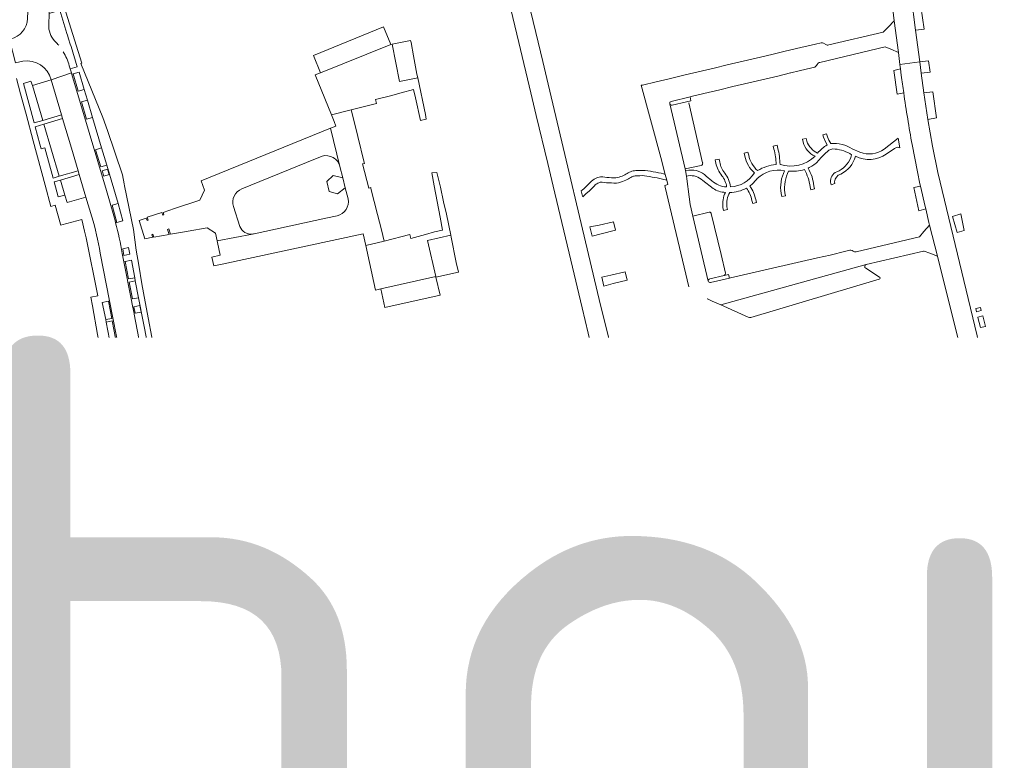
# Model space of a CAD drawing. Header units: metres. Extents: x 166325 to 190320, y 381923 to 404576.
# Tile 468 of 656: x 169383 to 169647, y 392101 to 392300. Entities that reach past the tile are written whole.
import ezdxf

# ---------------------------------------------------------------- set-up
doc = ezdxf.new("R2010")
doc.units = ezdxf.units.M
for name, color, linetype, lineweight in [('B-WE-VH-VERHARDING_BETONSTRAATSTEEN-GV', 8, 'Continuous', 18), ('B-WE-VH-VERHARDING_HALFVERHARDING-GV', 8, 'Continuous', 18), ('B-WE-VH-VERHARDING_STRAATBAKSTEEN-GV', 8, 'Continuous', 18), ('X-XX-AL-TEKENBLAD-T50', 4, 'Continuous', 50)]:
    doc.layers.add(name, color=color, linetype=linetype, lineweight=lineweight)
doc.styles.add('NLCS-ISO-M500-T50', font='NLCS-ISO.ttf', dxfattribs={"height": 2.5})

msp = doc.modelspace()

# ---------------------------------------------------------------- linework, layer by layer
at = {"layer": 'B-WE-VH-VERHARDING_BETONSTRAATSTEEN-GV'}
for points in [[(169380.276, 392294.964, 0.3367173), (169384.823, 392300.467)], [(169620.208, 392280.523, -0.0031639), (169619.569, 392285.22)], [(169557.967, 392277.214, -0.4183618), (169557.345, 392277.586)], [(169565.831, 392260.957, 0.3450728), (169566.202, 392261.609)], [(169568.473, 392248.13, 0.3750304), (169567.907, 392248.438)], [(169408.502, 392245.593, 0.0064902), (169407.818, 392248.082)], [(169610.013, 392233.39, -0.6798688), (169610.106, 392234.33)], [(169571.986, 392231.432, 0.2408711), (169572.345, 392232.027)], [(169578.467, 392220.187, 0.1259629), (169579.182, 392220.121)], [(169402.022, 392140.764, -0.04407), (169390.81, 392146.25)], [(169392.798, 392141.13, 0.0142871), (169396.646, 392139.167)], [(169403.171, 392140.334, -0.0054375), (169402.022, 392140.764)], [(169405.241, 392139.615, -0.0073646), (169403.171, 392140.334)], [(169615.665, 392135.263, 0.1109817), (169615.262, 392140.029)], [(169415.143, 392137.121, -0.0359603), (169405.241, 392139.615)], [(169413.758, 392133.508, -0.0184175), (169408.543, 392134.746)], [(169616.984, 392122.12, -0.077511), (169616.997, 392124.737)], [(169612.336, 392123.933, 0.1173682), (169612.698, 392120.32)], [(169617.358, 392120.608, -0.0464019), (169616.984, 392122.12)]]:
    msp.add_lwpolyline(points, format="xyb", dxfattribs=at)
at = {"layer": 'B-WE-VH-VERHARDING_BETONSTRAATSTEEN-GV', "flags": 128}
for points in [[(169482.757, 392293.588), (169482.461, 392293.519), (169463.536, 392285.925), (169462.136, 392285.372), (169464.729, 392278.97), (169466.533, 392274.565), (169471.738, 392275.945), (169478.593, 392277.678), (169478.328, 392278.726), (169482.303, 392279.731), (169485.193, 392280.488), (169488.562, 392281.361), (169489.087, 392279.143), (169490.419, 392273.052), (169491.95, 392273.456), (169491.726, 392274.682), (169489.656, 392284.557), (169484.746, 392283.597)], [(169398.703, 392286.07), (169397.081, 392285.579), (169398.479, 392280.958), (169400.072, 392281.428)], [(169391.186, 392284.004), (169386.137, 392282.486), (169388.906, 392273.096), (169393.951, 392274.612)], [(169400.952, 392278.553), (169399.316, 392278.06), (169400.705, 392273.454), (169402.306, 392273.922)], [(169394.257, 392273.566), (169389.196, 392272.076), (169393.35, 392258.09), (169398.439, 392259.577), (169396.653, 392265.614)], [(169404.733, 392265.708), (169403.126, 392265.223), (169404.516, 392260.582), (169406.178, 392261.066)], [(169406.351, 392260.011), (169406.785, 392258.587), (169405.32, 392258.148), (169404.886, 392259.572)], [(169398.725, 392258.543), (169393.657, 392257.059), (169394.853, 392253.007), (169395.439, 392251.023), (169400.513, 392252.503)], [(169624.718, 392255.448), (169622.958, 392255.025), (169624.307, 392248.779), (169626.109, 392249.294), (169625.94, 392250)], [(169409.198, 392250.725), (169407.561, 392250.285), (169408.858, 392245.69), (169410.467, 392246.101)], [(169542.759, 392243.552), (169542.214, 392245.861), (169538.38, 392244.953), (169535.902, 392244.452), (169536.493, 392241.974), (169538.925, 392242.643)], [(169414.664, 392225.398), (169413.021, 392225.098), (169412.136, 392229.646), (169413.792, 392229.946), (169413.644, 392230.759), (169411.941, 392230.489), (169411.062, 392235.202), (169410.712, 392235.129), (169412.646, 392225.126), (169413.027, 392223.223), (169413.436, 392221.184), (169413.462, 392221.05), (169416.805, 392203.733), (169417.216, 392201.601), (169418.559, 392194.644), (169420.796, 392182.368), (169423.217, 392168.034), (169423.793, 392168.121), (169423.02, 392172.656), (169424.7, 392172.946), (169421.473, 392190.194), (169419.839, 392189.888), (169418.971, 392194.421), (169420.606, 392194.738), (169420.3, 392196.36), (169418.66, 392196.031), (169417.785, 392200.561), (169419.438, 392200.87)], [(169412.73, 392235.521), (169411.062, 392235.202), (169411.941, 392230.489), (169413.644, 392230.759)], [(169413.792, 392229.946), (169412.136, 392229.646), (169413.021, 392225.098), (169414.664, 392225.398)], [(169494.55, 392230.984), (169494.51, 392231.153), (169479.762, 392227.8), (169480.839, 392222.844), (169495.7, 392226.095)], [(169545.948, 392230.127), (169545.401, 392232.423), (169541.567, 392231.514), (169539.108, 392231.008), (169539.692, 392228.555), (169542.114, 392229.22)], [(169406.556, 392224.497), (169404.913, 392224.189), (169405.837, 392219.541), (169407.456, 392219.842)], [(169413.765, 392221.245), (169413.422, 392223.024), (169414.985, 392223.309), (169415.328, 392221.53)], [(169407.588, 392219.192), (169405.93, 392218.876), (169406.84, 392214.24), (169408.49, 392214.543)], [(169408.948, 392212.15), (169407.314, 392211.848), (169408.207, 392207.183), (169409.853, 392207.488)], [(169644.157, 392209.177), (169642.917, 392208.828), (169643.917, 392204.726), (169645.187, 392205.104)], [(169409.975, 392206.855), (169408.322, 392206.535), (169409.232, 392201.88), (169410.868, 392202.201)], [(169418.818, 392203.705), (169419.168, 392201.909), (169417.598, 392201.604), (169417.248, 392203.4)], [(169419.438, 392200.87), (169417.785, 392200.561), (169418.66, 392196.031), (169420.3, 392196.36)], [(169645.995, 392202.121), (169644.634, 392201.788), (169645.814, 392196.95), (169647.053, 392197.236)], [(169411.333, 392199.794), (169409.68, 392199.487), (169410.584, 392194.836), (169412.223, 392195.158)], [(169412.356, 392194.522), (169410.711, 392194.196), (169411.601, 392189.543), (169413.257, 392189.86)], [(169420.606, 392194.738), (169418.971, 392194.421), (169419.839, 392189.888), (169421.473, 392190.194)], [(169421.598, 392189.145), (169421.955, 392187.347), (169420.396, 392187.057), (169420.039, 392188.855)], [(169652.797, 392174.631), (169651.816, 392178.28), (169647.212, 392180.155), (169645.793, 392185.813), (169643.392, 392185.256), (169644.796, 392179.556), (169642.328, 392175.272), (169599.566, 392161.399), (169600.767, 392157.694), (169606.967, 392159.703), (169610.806, 392157.331), (169612.112, 392153.71), (169614.285, 392154.373), (169613.162, 392158.466), (169614.958, 392162.346)], [(169415.167, 392179.722), (169413.525, 392179.391), (169414.366, 392174.729), (169416.002, 392175.038)], [(169424.113, 392175.738), (169424.412, 392173.978), (169422.835, 392173.711), (169422.536, 392175.471)], [(169416.171, 392174.143), (169414.531, 392173.834), (169415.347, 392169.155), (169416.99, 392169.449)], [(169424.7, 392172.946), (169423.02, 392172.656), (169423.793, 392168.121), (169425.459, 392168.399)], [(169417.145, 392168.577), (169415.483, 392168.268), (169416.281, 392163.563), (169417.94, 392163.848)], [(169593.271, 392155.266), (169600.767, 392157.694), (169599.566, 392161.399), (169592.071, 392158.967)], [(169593.271, 392155.266), (169592.071, 392158.967), (169565.865, 392150.465), (169567.086, 392146.782)], [(169425.072, 392157.049), (169419.575, 392156.15), (169420.053, 392153.218), (169425.557, 392154.178)], [(169619.646, 392156.009), (169615.475, 392154.736), (169617.071, 392149.556), (169621.292, 392150.856)], [(169419.219, 392154.343), (169417.78, 392154.096), (169418.721, 392148.605), (169418.759, 392148.384), (169419.135, 392146.189), (169419.7, 392142.89), (169421.141, 392143.125), (169420.198, 392148.631)], [(169563, 392144.28), (169566.23, 392145.327), (169567.439, 392145.719), (169567.086, 392146.782), (169565.865, 392150.465), (169565.521, 392151.502), (169564.307, 392151.108), (169560.776, 392149.96), (169557.371, 392151.88), (169556.793, 392153.92), (169556.448, 392155.141), (169551.439, 392153.716), (169551.767, 392152.509), (169552.382, 392150.264), (169550.616, 392146.817), (169548.855, 392146.208), (169547.654, 392145.792), (169547.847, 392145.218), (169547.997, 392144.771), (169549.275, 392140.964), (169549.618, 392139.943), (169550.823, 392140.333), (169560.799, 392143.567), (169561.431, 392143.772), (169562.87, 392144.238)], [(169608.454, 392154.32), (169603.7, 392152.8), (169609.86, 392133.42), (169614.611, 392134.928)], [(169386.454, 392149.967), (169385.484, 392150.562), (169384.872, 392149.49), (169386.084, 392148.829), (169386.044, 392149.281)], [(169428.119, 392151.815), (169426.65, 392151.614), (169427.293, 392146.922), (169428.762, 392147.124)], [(169619.078, 392143.04), (169623.367, 392144.361), (169621.641, 392149.765), (169617.408, 392148.461)], [(169453.691, 392140.548), (169448.944, 392141.69), (169446.381, 392142.307), (169441.619, 392143.453), (169440.211, 392143.792), (169433.258, 392145.465), (169433.186, 392145.482), (169433.098, 392145.101), (169431.931, 392140.052), (169452.438, 392135.326)], [(169530.925, 392135.017), (169549.275, 392140.964), (169547.997, 392144.771), (169542.24, 392142.778), (169529.608, 392138.705), (169516.839, 392134.589), (169510.867, 392132.664), (169510.688, 392132.606), (169508.968, 392132.454), (169501.833, 392131.822), (169502.228, 392128.385), (169509.194, 392128.981), (169509.704, 392128.992), (169510.211, 392128.951), (169510.712, 392128.86), (169511.201, 392128.718), (169511.674, 392128.528), (169512.124, 392128.291), (169512.146, 392128.278), (169512.553, 392127.998), (169512.932, 392127.681), (169513.279, 392127.33), (169513.593, 392126.948), (169513.87, 392126.539), (169514.108, 392126.106), (169514.305, 392125.653), (169514.458, 392125.184), (169518.067, 392126.068), (169517.995, 392126.51), (169517.963, 392126.955), (169517.97, 392127.402), (169518.017, 392127.847), (169518.103, 392128.285), (169518.227, 392128.714), (169518.389, 392129.131), (169518.588, 392129.532), (169518.597, 392129.548), (169518.86, 392129.96), (169519.159, 392130.346), (169519.493, 392130.703), (169519.859, 392131.027), (169520.253, 392131.317), (169520.672, 392131.568), (169521.113, 392131.78), (169521.571, 392131.95), (169521.599, 392131.959), (169521.63, 392131.971), (169522.248, 392132.201), (169522.39, 392132.25)], [(169625.528, 392137.595), (169623.779, 392143.069), (169619.477, 392141.744), (169620.588, 392138.138), (169620.804, 392137.09), (169620.843, 392136.398)], [(169562.158, 392139.119), (169564.541, 392139.844), (169564.008, 392141.419), (169563.96, 392141.56), (169561.594, 392140.787), (169561.642, 392140.646)], [(169566.064, 392135.341), (169563.671, 392134.647), (169564.18, 392133.143), (169566.523, 392133.984)], [(169501.833, 392131.822), (169501.71, 392132.893), (169498.793, 392132.634), (169499.372, 392127.051), (169500.782, 392127.18), (169502.351, 392127.314), (169502.228, 392128.385)], [(169614.172, 392130.961), (169614.867, 392132.414), (169611.292, 392132.865), (169610.619, 392126.771), (169612.715, 392126.559), (169613.298, 392128.808)], [(169420.351, 392126.792), (169418.562, 392127.174), (169416.221, 392116.484), (169418.02, 392116.098)], [(169443.812, 392105.236), (169442.426, 392108.428), (169441.826, 392109.812), (169441.603, 392110.325), (169425.31, 392103.047), (169427.744, 392097.903)]]:
    msp.add_lwpolyline(points, close=True, dxfattribs=at)
for points in [[(169396.753, 392285.467), (169396.637, 392285.858), (169391.186, 392284.004), (169393.951, 392274.612), (169394.257, 392273.566), (169396.653, 392265.614), (169398.439, 392259.577), (169398.725, 392258.543), (169400.513, 392252.503), (169402.103, 392247.206)], [(169402.306, 392273.922), (169400.705, 392273.454), (169399.316, 392278.06), (169400.952, 392278.553), (169400.072, 392281.428), (169398.479, 392280.958), (169397.081, 392285.579), (169396.753, 392285.467), (169406.007, 392254.282), (169407.818, 392248.082)], [(169407.818, 392248.082), (169406.007, 392254.282), (169396.753, 392285.467)], [(169619.569, 392285.22), (169619.348, 392286.932), (169617.54, 392286.504), (169618.434, 392280.109), (169620.208, 392280.523)], [(169557.345, 392277.586), (169561.5, 392260.077), (169565.831, 392260.957)], [(169561.822, 392278.117), (169557.967, 392277.214)], [(169566.202, 392261.609), (169566.189, 392261.665), (169563.658, 392272.703), (169562.482, 392277.83)], [(169408.502, 392245.593), (169408.858, 392245.69), (169407.561, 392250.285), (169409.198, 392250.725), (169406.178, 392261.066), (169404.516, 392260.582), (169403.126, 392265.223), (169404.733, 392265.708), (169402.306, 392273.922)], [(169567.907, 392248.438), (169563.53, 392247.395), (169567.71, 392229.907)], [(169572.345, 392232.027), (169571.141, 392237.04), (169568.494, 392248.055), (169568.473, 392248.13)], [(169404.369, 392237.442), (169406.893, 392224.566), (169409.656, 392210.469), (169411.998, 392198.216), (169414.376, 392185.959), (169416.543, 392174.136), (169418.294, 392163.902), (169418.647, 392161.836), (169419.343, 392157.571), (169419.575, 392156.15), (169425.072, 392157.049), (169424.821, 392158.535), (169423.217, 392168.034), (169420.796, 392182.368), (169418.559, 392194.644), (169417.216, 392201.601), (169416.805, 392203.733), (169413.462, 392221.05), (169413.436, 392221.184), (169413.027, 392223.223), (169412.646, 392225.126), (169410.712, 392235.129), (169410.281, 392237.36)], [(169610.106, 392234.33), (169571.041, 392223.523), (169578.467, 392220.187)], [(169579.182, 392220.121), (169613.636, 392230.429), (169613.805, 392230.506), (169613.839, 392230.543), (169613.893, 392230.654), (169613.894, 392230.739), (169613.895, 392230.796), (169613.83, 392230.925), (169613.727, 392231.002), (169610.013, 392233.39)], [(169568.1, 392230.515), (169571.986, 392231.432)], [(169610.911, 392153.343), (169610.39, 392154.939), (169609.852, 392156.586), (169607.892, 392155.942), (169608.454, 392154.32), (169614.611, 392134.928), (169615.665, 392135.263)], [(169390.81, 392146.25), (169386.084, 392148.829), (169384.872, 392149.49), (169378.004, 392153.237), (169374.739, 392154.93), (169374.594, 392155.005), (169374.152, 392155.243), (169372.675, 392152.144), (169392.798, 392141.13)], [(169616.997, 392124.737), (169617.256, 392125.86), (169617.666, 392126.937), (169618.981, 392129.791), (169619.886, 392131.877), (169620.548, 392134.052), (169620.83, 392135.421), (169620.865, 392136.021), (169620.843, 392136.398), (169620.804, 392137.09), (169620.588, 392138.138), (169619.477, 392141.744), (169619.078, 392143.04), (169617.408, 392148.461), (169617.071, 392149.556), (169615.475, 392154.736), (169614.285, 392154.373), (169612.112, 392153.71), (169610.911, 392153.343)], [(169610.911, 392153.343), (169615.262, 392140.029)], [(169404.652, 392141.681), (169403.197, 392141.743), (169403.171, 392140.334)], [(169405.241, 392139.615), (169404.683, 392140.7), (169404.652, 392141.681)], [(169396.646, 392139.167), (169402.416, 392136.54), (169408.572, 392134.862), (169408.543, 392134.746)], [(169408.543, 392134.746), (169407.794, 392131.778), (169415.949, 392129.722), (169416.758, 392132.931)], [(169413.758, 392133.508), (169415.037, 392133.262), (169415.143, 392137.121)], [(169615.665, 392135.263), (169615.363, 392133.811), (169614.867, 392132.414), (169614.172, 392130.961), (169613.298, 392128.808), (169612.715, 392126.559), (169612.336, 392123.933)], [(169416.758, 392132.931), (169415.037, 392133.262), (169413.758, 392133.508)], [(169525.729, 392099.523), (169524.888, 392102.01), (169524.123, 392104.522), (169518.067, 392126.068), (169514.458, 392125.184), (169519.674, 392105.303), (169520.826, 392101.433), (169522.816, 392095.833)], [(169612.698, 392120.32), (169620.32, 392098.29), (169620.975, 392096.408), (169630.125, 392070.134), (169634.407, 392071.574), (169634.37, 392071.68), (169628.707, 392087.967), (169628.271, 392089.222), (169624.918, 392098.864), (169617.358, 392120.608)]]:
    msp.add_lwpolyline(points, dxfattribs=at)
at = {"layer": 'B-WE-VH-VERHARDING_HALFVERHARDING-GV', "flags": 128}
msp.add_lwpolyline([(169469.504, 392257.706), (169466.97, 392258.278), (169465.252, 392256.679), (169465.874, 392254.026), (169468.116, 392253.375), (169470.206, 392254.95)], close=True, dxfattribs=at)
at = {"layer": 'B-WE-VH-VERHARDING_STRAATBAKSTEEN-GV', "flags": 128}
for points in [[(169507.446, 392333.197), (169510.43, 392320.71), (169512.209, 392313.265), (169515.192, 392300.779), (169516.809, 392294.011), (169520.036, 392280.505), (169521.481, 392274.457), (169524.568, 392261.537), (169526.02, 392255.458), (169529.341, 392241.561), (169530.786, 392235.515), (169533.842, 392222.725), (169535.479, 392215.872), (169538.848, 392201.771), (169539.593, 392198.654), (169539.77, 392197.942), (169543.198, 392184.155), (169547.064, 392169.724), (169551.439, 392153.716), (169556.448, 392155.141), (169551.179, 392173.752)], [(169551.179, 392173.752), (169551.161, 392173.817), (169547.074, 392189.209), (169540.24, 392217.451), (169538.793, 392223.449), (169524.316, 392284.37), (169523.235, 392288.917), (169518.801, 392307.576), (169517.376, 392313.571), (169512.519, 392334.012)], [(169414.052, 392238.183), (169413.308, 392243.79), (169410.912, 392255.551), (169410.811, 392256.046), (169410.314, 392258.488), (169406.299, 392270.373), (169405.1, 392273.891), (169399.18, 392288.42), (169399.409, 392288.501), (169396.02, 392299.335), (169392.669, 392310.046), (169392.656, 392310.088), (169392.72, 392310.11), (169396.09, 392311.28), (169395.387, 392315.252)], [(169391.036, 392310.259), (169390.932, 392307.92), (169390.662, 392301.821), (169393.468, 392302.736), (169395.426, 392296.412), (169395.56, 392295.979), (169395.865, 392295.005), (169396.305, 392293.596), (169396.515, 392292.924), (169398.205, 392287.519), (169396.306, 392286.972), (169396.637, 392285.858), (169396.753, 392285.467), (169397.081, 392285.579), (169398.703, 392286.07), (169400.072, 392281.428), (169400.952, 392278.553), (169402.306, 392273.922), (169404.733, 392265.708), (169406.178, 392261.066), (169409.198, 392250.725), (169410.467, 392246.101), (169408.858, 392245.69), (169408.502, 392245.593)], [(169390.525, 392298.809), (169390.662, 392301.821), (169390.932, 392307.92), (169385.152, 392307.92), (169384.823, 392300.467)], [(169617.085, 392304.427), (169617.674, 392299.874), (169618.778, 392291.339), (169619.196, 392288.107), (169624.509, 392288.819), (169623.394, 392297.362), (169622.198, 392306.563)], [(169597.668, 392288.705), (169615.198, 392292.876), (169616.753, 392292.208), (169618.778, 392291.339), (169617.674, 392299.874), (169615.993, 392298.167), (169614.669, 392296.821), (169600.054, 392293.391)], [(169380.276, 392294.964), (169379.997, 392294.888), (169381.619, 392288.615), (169383.552, 392289.052)], [(169598.076, 392293.967), (169596.477, 392293.612), (169592.615, 392292.697), (169588.332, 392291.683), (169584.823, 392290.851), (169580.54, 392289.836), (169577.045, 392289.008), (169572.762, 392287.993), (169569.29, 392287.17), (169565.007, 392286.155), (169561.516, 392285.328), (169561.106, 392285.231), (169557.233, 392284.314), (169553.699, 392283.476), (169550.033, 392282.608), (169549.721, 392282.534), (169554.928, 392263.104), (169556.137, 392258.594), (169556.563, 392257.006), (169556.859, 392255.901), (169556.029, 392255.643), (169556.047, 392255.579), (169556.155, 392255.195), (169562.515, 392228.408)], [(169599.292, 392293.496), (169598.667, 392293.88)], [(169383.552, 392289.052), (169381.619, 392288.615)], [(169596.73, 392287.753), (169597.071, 392288.235)], [(169629.339, 392259.11), (169627.921, 392266.216), (169626.672, 392273.353), (169626.111, 392276.937), (169625.592, 392280.528), (169624.9, 392285.824), (169624.509, 392288.819), (169619.196, 392288.107), (169619.348, 392286.932), (169619.569, 392285.22)], [(169391.186, 392284.004), (169396.637, 392285.858), (169396.306, 392286.972), (169396.045, 392287.786)], [(169557.746, 392278.19), (169562.814, 392279.445), (169563.125, 392279.519), (169566.544, 392280.329), (169570.806, 392281.338), (169574.307, 392282.168), (169578.568, 392283.178), (169582.093, 392284.013), (169586.355, 392285.023), (169589.809, 392285.841), (169589.931, 392285.87), (169592.086, 392286.38), (169594.042, 392286.844), (169596.31, 392287.406)], [(169381.827, 392284.363), (169382.955, 392280.21), (169384.437, 392274.753), (169386.354, 392267.565), (169389.539, 392255.73), (169391.082, 392249.952), (169392.282, 392250.279), (169393.655, 392245.239), (169393.696, 392245.088), (169393.735, 392244.947), (169394.065, 392245.037), (169399.462, 392246.441), (169400.144, 392243.31), (169400.568, 392241.547), (169403.711, 392225.953), (169401.862, 392225.562), (169402.257, 392223.228), (169403.647, 392215.563), (169403.996, 392213.634), (169405.735, 392204.043), (169405.607, 392204.018), (169406.009, 392201.923), (169406.732, 392197.95), (169406.824, 392197.405), (169408.474, 392188.347), (169409.857, 392179.939), (169411.57, 392180.26), (169415.152, 392163.865), (169415.473, 392161.359), (169415.698, 392157.258), (169415.687, 392156.927), (169419.343, 392157.571), (169418.647, 392161.836), (169418.294, 392163.902), (169417.94, 392163.848), (169416.281, 392163.563), (169415.483, 392168.268), (169415.347, 392169.155), (169414.531, 392173.834), (169414.366, 392174.729), (169413.525, 392179.391), (169411.601, 392189.543), (169410.711, 392194.196)], [(169402.103, 392247.206), (169400.513, 392252.503), (169395.439, 392251.023), (169394.853, 392253.007), (169393.052, 392252.555), (169391.964, 392256.556), (169393.657, 392257.059), (169398.725, 392258.543), (169398.439, 392259.577), (169393.35, 392258.09), (169391.681, 392257.597), (169389.462, 392265.753), (169388.497, 392265.49), (169388.153, 392266.752), (169386.898, 392271.399), (169389.196, 392272.076), (169394.257, 392273.566), (169393.951, 392274.612), (169388.906, 392273.096), (169386.608, 392272.428), (169383.74, 392283.028), (169385.754, 392283.639), (169386.137, 392282.486), (169391.186, 392284.004)], [(169561.577, 392259.65), (169561.5, 392260.077), (169557.345, 392277.586)], [(169557.967, 392277.214), (169561.822, 392278.117), (169563.061, 392278.401), (169562.814, 392279.445), (169557.746, 392278.19)], [(169475.006, 392242.654), (169475.704, 392239.492), (169480.661, 392240.663), (169479.89, 392243.712), (169478.849, 392247.832), (169477.085, 392254.81), (169477.022, 392255.06), (169476.48, 392254.921), (169474.816, 392261.418), (169475.358, 392261.557), (169475.301, 392261.783), (169473.545, 392268.763), (169472.358, 392273.481), (169471.738, 392275.945), (169466.533, 392274.565), (169467.237, 392272.846), (169467.693, 392271.581), (169466.192, 392270.97), (169468.734, 392260.729), (169469.504, 392257.706), (169470.206, 392254.95), (169470.96, 392251.989)], [(169468.734, 392260.729), (169466.192, 392270.97), (169431.513, 392256.841), (169432.371, 392254.304), (169431.098, 392251.647), (169424.277, 392249.406), (169421.243, 392248.377), (169421.454, 392247.72), (169421.147, 392247.617), (169420.896, 392248.366), (169416.977, 392247.052), (169417.237, 392246.277), (169416.945, 392246.192), (169416.718, 392246.796), (169414.834, 392246.215), (169416.314, 392241.295), (169418.467, 392241.688), (169418.234, 392242.385), (169418.525, 392242.486), (169418.791, 392241.721), (169422.894, 392242.441), (169422.454, 392243.815), (169422.763, 392243.922), (169423.22, 392242.497), (169426.431, 392243.056), (169428.03, 392243.334), (169433.105, 392244.215), (169435.303, 392242.784), (169435.738, 392240.773), (169445.244, 392242.533)], [(169594.18, 392267.486), (169593.998, 392268.254), (169592.986, 392268.014), (169593.167, 392267.25)], [(169600.647, 392266.879), (169600.137, 392267.815), (169599.694, 392268.691), (169599.47, 392269.475), (169598.471, 392269.253), (169598.645, 392268.551), (169599.124, 392267.498), (169599.69, 392266.529)], [(169619.195, 392265.703), (169618.716, 392268.353), (169614.934, 392265.401)], [(169578.563, 392263.749), (169578.373, 392264.552), (169577.368, 392264.314), (169577.563, 392263.491)], [(169586.363, 392265.591), (169586.171, 392266.4), (169585.162, 392266.16), (169585.346, 392265.384)], [(169608.46, 392264.586), (169606.387, 392265.42)], [(169615.531, 392263.987), (169617.752, 392265.535)], [(169622.481, 392266.596), (169623.901, 392259.295), (169624.581, 392256.059), (169624.718, 392255.448), (169625.94, 392250), (169626.109, 392249.294), (169626.978, 392245.669), (169627.164, 392244.927), (169629.255, 392236.595), (169637.273, 392204.642), (169638.711, 392198.91), (169642.205, 392184.988), (169643.392, 392185.256), (169645.793, 392185.813), (169646.941, 392186.124), (169629.339, 392259.11)], [(169442.415, 392254.686), (169459.777, 392261.775), (169463.983, 392263.492)], [(169570.785, 392261.914), (169570.597, 392262.709), (169569.562, 392262.464), (169569.756, 392261.646)], [(169606.219, 392263.865), (169605.982, 392263.114)], [(169562.522, 392259.735), (169561.577, 392259.65), (169561.853, 392258.118), (169562.346, 392258.228)], [(169567.71, 392229.907), (169563.53, 392247.395), (169562.854, 392250.472), (169562.54, 392252.513), (169561.976, 392257.438), (169561.853, 392258.118), (169561.577, 392259.65)], [(169566.234, 392256.964), (169568.996, 392254.814)], [(169568.704, 392256.868), (169567.167, 392258.119)], [(169600.581, 392256.502), (169600.697, 392255.816), (169601.696, 392256.099), (169601.599, 392256.577)], [(169587.246, 392253.441), (169587.44, 392252.624), (169588.421, 392252.856), (169588.232, 392253.654)], [(169595.063, 392255.283), (169595.254, 392254.475), (169596.239, 392254.708), (169596.058, 392255.472)], [(169579.445, 392251.57), (169579.634, 392250.774), (169580.636, 392251.012), (169580.45, 392251.796)], [(169441.901, 392244.621), (169440.182, 392249.94)], [(169571.655, 392249.699), (169571.838, 392248.927), (169572.867, 392249.171), (169572.692, 392249.911)], [(169467.995, 392247.441), (169464.965, 392246.785), (169445.754, 392242.627)], [(169567.45, 392225.136), (169567.525, 392225.102), (169568.74, 392224.556), (169571.041, 392223.523), (169610.106, 392234.33), (169625.547, 392237.933), (169625.701, 392237.969), (169627.232, 392237.377), (169629.255, 392236.595), (169627.164, 392244.927), (169625.648, 392243.218), (169624.411, 392241.824), (169607.422, 392237.797)], [(169445.244, 392242.533), (169435.738, 392240.773), (169435.845, 392240.276), (169436.577, 392236.846), (169434.377, 392236.376), (169434.905, 392233.967), (169437.104, 392234.443), (169475.006, 392242.654)], [(169410.281, 392237.36), (169410.712, 392235.129), (169411.062, 392235.202), (169412.73, 392235.521), (169413.644, 392230.759), (169413.792, 392229.946), (169414.664, 392225.398), (169419.438, 392200.87), (169420.3, 392196.36), (169420.606, 392194.738), (169421.473, 392190.194), (169424.7, 392172.946), (169425.459, 392168.399), (169423.793, 392168.121), (169423.217, 392168.034), (169424.821, 392158.535), (169429.773, 392159.405), (169426.505, 392176.567), (169426.35, 392176.54), (169425.21, 392183.05), (169424.24, 392182.96), (169416.445, 392224.374), (169415.579, 392229.21), (169414.72, 392234.227), (169414.052, 392238.183)], [(169605.736, 392238.183), (169604.642, 392237.91), (169600.409, 392236.907), (169597.014, 392236.165), (169592.781, 392235.162), (169589.252, 392234.388), (169589.216, 392234.38), (169584.983, 392233.377), (169584.952, 392233.37), (169581.436, 392232.6), (169577.204, 392231.597), (169577.136, 392231.581), (169573.705, 392230.796), (169573.393, 392230.723), (169568.314, 392229.51)], [(169606.663, 392237.923), (169606.352, 392238.121)], [(169410.711, 392194.196), (169410.584, 392194.836), (169409.68, 392199.487), (169409.232, 392201.88), (169408.322, 392206.535), (169408.207, 392207.183), (169407.314, 392211.848), (169406.84, 392214.24), (169405.93, 392218.876), (169405.837, 392219.541), (169404.913, 392224.189), (169406.556, 392224.497), (169406.893, 392224.566), (169404.369, 392237.442)], [(169573.158, 392231.714), (169571.986, 392231.432), (169568.1, 392230.515)], [(169568.314, 392229.51), (169573.393, 392230.723), (169573.158, 392231.714)], [(169434.138, 392153.644), (169433.59, 392153.55), (169431.889, 392153.275), (169430.969, 392153.126), (169429.773, 392159.405), (169424.821, 392158.535), (169425.072, 392157.049), (169425.557, 392154.178), (169427.781, 392141.009), (169431.931, 392140.052), (169433.098, 392145.101), (169433.186, 392145.482), (169433.258, 392145.465), (169433.479, 392146.475), (169440.457, 392144.862), (169440.211, 392143.792), (169441.619, 392143.453), (169441.841, 392144.509), (169446.65, 392143.464), (169446.511, 392142.857), (169446.381, 392142.307), (169448.944, 392141.69), (169449.289, 392142.862), (169455.421, 392141.365), (169455.171, 392140.175), (169453.691, 392140.548), (169452.438, 392135.326), (169464.217, 392132.611), (169473.741, 392130.416), (169498.793, 392132.634), (169501.71, 392132.893), (169508.873, 392133.527), (169508.704, 392135.252), (169509.992, 392135.394), (169510.537, 392133.69), (169516.508, 392135.614), (169521.074, 392137.086), (169520.505, 392138.878), (169519.981, 392140.527), (169515.685, 392139.313), (169514.896, 392141.703), (169504.099, 392138.597), (169500.726, 392137.542), (169500.789, 392137.122), (169492.73, 392135.919), (169492.514, 392137.363), (169488.306, 392136.939), (169476.211, 392137.404), (169469.292, 392139.035), (169462.42, 392141.114), (169462.549, 392141.749), (169456.132, 392143.294), (169448.393, 392145.084)], [(169448.393, 392145.084), (169440.599, 392146.886)], [(169452.438, 392135.326), (169431.931, 392140.052), (169427.781, 392141.009), (169427.891, 392134.627)], [(169549.618, 392139.943), (169549.275, 392140.964), (169530.925, 392135.017), (169522.39, 392132.25), (169522.248, 392132.201), (169521.63, 392131.971), (169521.599, 392131.959), (169521.571, 392131.95), (169521.113, 392131.78), (169520.672, 392131.568), (169520.253, 392131.317), (169519.859, 392131.027), (169519.493, 392130.703), (169519.159, 392130.346), (169518.86, 392129.96), (169518.597, 392129.548), (169518.588, 392129.532), (169518.389, 392129.131), (169518.227, 392128.714), (169518.103, 392128.285), (169518.017, 392127.847), (169517.97, 392127.402), (169517.963, 392126.955), (169517.995, 392126.51), (169518.067, 392126.068), (169519.112, 392126.334)], [(169521.947, 392130.939), (169522.614, 392131.187), (169522.734, 392131.229), (169549.618, 392139.943)], [(169427.891, 392134.627), (169422.213, 392108.768)], [(169428.508, 392135.029), (169462.944, 392127.087), (169464.217, 392132.611), (169452.438, 392135.326)], [(169462.944, 392127.087), (169428.508, 392135.029)], [(169620.865, 392136.021), (169620.83, 392135.421), (169620.548, 392134.052), (169619.886, 392131.877), (169618.981, 392129.791), (169617.666, 392126.937), (169617.256, 392125.86), (169616.997, 392124.737)], [(169620.843, 392136.398), (169620.865, 392136.021)], [(169390.687, 392066.851), (169415.364, 392103.914), (169418.02, 392116.098), (169416.221, 392116.484), (169418.562, 392127.174), (169420.351, 392126.792), (169421.491, 392132.022), (169416.758, 392132.931), (169415.949, 392129.722), (169413.132, 392118.549), (169411.451, 392112.105), (169411.973, 392111.791), (169408.495, 392106.009), (169405.298, 392100.695)], [(169498.793, 392132.634), (169473.741, 392130.416), (169464.217, 392132.611), (169462.944, 392127.087)], [(169463.041, 392126.118), (169465.356, 392120.935), (169473.791, 392124.703), (169488.061, 392126.013), (169489.67, 392126.161), (169494.049, 392126.562), (169499.372, 392127.051), (169498.793, 392132.634)], [(169621.971, 392127.408), (169624.181, 392130.917)], [(169513.422, 392124.889), (169514.458, 392125.184), (169514.305, 392125.653), (169514.108, 392126.106), (169513.87, 392126.539), (169513.593, 392126.948), (169513.279, 392127.33), (169512.932, 392127.681), (169512.553, 392127.998), (169512.146, 392128.278), (169512.124, 392128.291), (169511.674, 392128.528), (169511.201, 392128.718), (169510.712, 392128.86), (169510.211, 392128.951), (169509.704, 392128.992), (169509.194, 392128.981), (169502.228, 392128.385), (169502.351, 392127.314)], [(169502.351, 392127.314), (169509.272, 392127.906)], [(169457.976, 392117.639), (169461.074, 392119.023), (169465.356, 392120.935), (169463.041, 392126.118), (169447.725, 392119.269), (169437.856, 392114.856), (169422.935, 392108.184)], [(169422.935, 392108.184), (169437.856, 392114.856), (169447.725, 392119.269), (169463.041, 392126.118)], [(169522.816, 392095.833), (169520.826, 392101.433), (169519.674, 392105.303), (169514.458, 392125.184), (169513.422, 392124.889), (169514.213, 392121.9), (169519.834, 392100.671)], [(169519.112, 392126.334), (169518.067, 392126.068), (169524.123, 392104.522), (169524.888, 392102.01), (169525.729, 392099.523)], [(169525.263, 392103.252), (169520.482, 392121.173), (169519.332, 392125.487), (169519.208, 392125.95)], [(169454.511, 392100.893), (169453.018, 392104.196), (169453.757, 392104.53), (169454.111, 392105.153), (169455.897, 392105.952), (169456.593, 392105.812), (169457.574, 392106.255), (169462.21, 392108.35), (169465.349, 392109.746), (169463.025, 392114.789), (169461.074, 392119.023), (169457.976, 392117.639), (169448.905, 392113.587), (169441.603, 392110.325), (169441.826, 392109.812), (169443.22, 392110.444), (169443.853, 392109.047), (169442.426, 392108.428), (169443.812, 392105.236), (169427.744, 392097.903), (169425.31, 392103.047), (169420.006, 392100.678)], [(169422.213, 392108.768), (169420.006, 392100.678), (169425.31, 392103.047), (169441.603, 392110.325), (169448.905, 392113.587), (169457.976, 392117.639)]]:
    msp.add_lwpolyline(points, dxfattribs=at)
for points in [[(169624.368, 392306.852), (169622.198, 392306.563), (169623.394, 392297.362), (169625.674, 392297.586)], [(169482.461, 392293.519), (169480.496, 392298.256), (169461.651, 392290.549), (169463.536, 392285.925)], [(169488.486, 392290.44), (169487.848, 392294.017), (169487.728, 392294.558), (169482.757, 392293.588), (169484.746, 392283.597), (169489.656, 392284.557), (169489.446, 392285.556)], [(169626.873, 392289.084), (169624.509, 392288.819), (169624.9, 392285.824), (169627.3, 392286.05)], [(169628.042, 392280.788), (169625.592, 392280.528), (169626.111, 392276.937), (169626.672, 392273.353), (169629.025, 392273.815)], [(169492.315, 392240.862), (169498.541, 392242.231), (169497.367, 392247.918), (169496.568, 392251.217), (169495.749, 392255.114), (169494.831, 392259.135), (169493.416, 392258.983), (169494.079, 392255.513), (169495.674, 392247.133), (169496.335, 392243.627), (169494.119, 392243.138), (169491.766, 392242.4), (169487.774, 392241.382), (169487.512, 392242.409), (169480.661, 392240.663), (169475.704, 392239.492), (169476.725, 392234.865), (169478.328, 392227.474), (169479.762, 392227.8), (169494.51, 392231.153)], [(169556.563, 392257.006), (169556.137, 392258.594), (169555.721, 392258.705), (169555.017, 392258.876), (169554.308, 392259.03), (169553.596, 392259.167), (169552.882, 392259.289), (169552.167, 392259.427), (169551.446, 392259.554), (169550.716, 392259.637), (169549.982, 392259.675), (169549.248, 392259.667), (169548.561, 392259.624), (169548.207, 392259.621), (169547.853, 392259.588), (169547.502, 392259.523), (169547.158, 392259.429), (169546.826, 392259.306), (169546.516, 392259.146), (169546.212, 392258.979), (169545.907, 392258.813), (169545.602, 392258.648), (169545.295, 392258.486), (169544.97, 392258.317), (169544.575, 392258.138), (169544.168, 392257.985), (169543.751, 392257.859), (169543.327, 392257.762), (169542.898, 392257.695), (169542.329, 392257.684), (169541.719, 392257.698), (169541.109, 392257.727), (169540.5, 392257.77), (169539.893, 392257.828), (169539.382, 392257.892), (169539.053, 392257.92), (169538.721, 392257.911), (169538.392, 392257.864), (169538.07, 392257.781), (169537.764, 392257.664), (169537.396, 392257.497), (169537.034, 392257.291), (169536.692, 392257.05), (169536.375, 392256.777), (169536.088, 392256.476), (169535.734, 392256.106), (169535.266, 392255.673), (169534.797, 392255.241), (169534.329, 392254.808), (169533.861, 392254.375), (169533.595, 392254.129), (169533.935, 392252.703), (169533.974, 392252.539), (169534.828, 392253.328), (169535.765, 392254.194), (169536.233, 392254.626), (169536.734, 392255.089), (169537.118, 392255.491), (169537.358, 392255.742), (169537.57, 392255.925), (169537.799, 392256.086), (169538.044, 392256.226), (169538.313, 392256.348), (169538.504, 392256.421), (169538.671, 392256.464), (169538.841, 392256.488), (169539.013, 392256.493), (169539.233, 392256.474), (169539.737, 392256.411), (169540.382, 392256.35), (169541.025, 392256.304), (169541.669, 392256.274), (169542.325, 392256.259), (169543.023, 392256.272), (169543.597, 392256.362), (169544.115, 392256.48), (169544.624, 392256.633), (169545.122, 392256.821), (169545.594, 392257.035), (169545.956, 392257.224), (169546.272, 392257.391), (169546.585, 392257.559), (169546.897, 392257.729), (169547.187, 392257.889), (169547.402, 392258), (169547.595, 392258.071), (169547.82, 392258.133), (169548.049, 392258.175), (169548.28, 392258.197), (169548.611, 392258.199), (169549.3, 392258.242), (169549.953, 392258.249), (169550.599, 392258.216), (169551.241, 392258.143), (169551.908, 392258.025), (169552.627, 392257.886), (169553.342, 392257.765), (169554.021, 392257.634), (169554.697, 392257.487), (169555.37, 392257.324)], [(169634.59, 392242.961), (169635.829, 392243.334), (169636.488, 392243.533), (169635.557, 392247.962), (169633.324, 392247.311)], [(169498.654, 392241.682), (169498.541, 392242.231), (169492.315, 392240.862), (169494.51, 392231.153), (169494.55, 392230.984), (169500.579, 392232.315), (169499.946, 392234.905)], [(169412.293, 392237.133), (169410.739, 392236.798), (169410.414, 392238.59), (169411.968, 392238.925)], [(169411.998, 392198.216), (169409.656, 392210.469), (169406.893, 392224.566), (169406.556, 392224.497), (169407.456, 392219.842), (169405.837, 392219.541), (169405.93, 392218.876), (169407.588, 392219.192), (169408.49, 392214.543), (169406.84, 392214.24), (169407.314, 392211.848), (169408.948, 392212.15), (169409.853, 392207.488), (169408.207, 392207.183), (169408.322, 392206.535), (169409.975, 392206.855), (169410.868, 392202.201), (169409.232, 392201.88), (169409.68, 392199.487), (169411.333, 392199.794), (169412.223, 392195.158), (169410.584, 392194.836), (169410.711, 392194.196), (169412.356, 392194.522), (169413.257, 392189.86), (169411.601, 392189.543), (169413.525, 392179.391), (169415.167, 392179.722), (169416.002, 392175.038), (169414.366, 392174.729), (169414.531, 392173.834), (169416.171, 392174.143), (169416.99, 392169.449), (169415.347, 392169.155), (169415.483, 392168.268), (169417.145, 392168.577), (169417.94, 392163.848), (169418.294, 392163.902), (169416.543, 392174.136), (169414.376, 392185.959)], [(169639.792, 392221.638), (169641.051, 392221.967), (169640.82, 392222.828), (169639.58, 392222.504)], [(169640.142, 392220.199), (169640.156, 392220.143), (169640.82, 392217.422), (169642.188, 392217.736), (169641.435, 392220.537)], [(169637.273, 392204.642), (169635.833, 392204.28), (169636.981, 392199.71), (169637.261, 392198.557), (169638.711, 392198.91)], [(169721.176, 392200.841), (169720.905, 392201.607), (169720.772, 392201.981), (169701.312, 392195.644), (169697.953, 392194.55), (169696.691, 392194.139), (169692.633, 392192.818), (169651.841, 392179.543), (169648.163, 392181.055), (169647.417, 392184.146), (169646.941, 392186.124), (169645.793, 392185.813), (169647.212, 392180.155), (169651.816, 392178.28)], [(169642.328, 392175.272), (169644.796, 392179.556), (169643.392, 392185.256), (169642.205, 392184.988), (169643.486, 392179.882), (169643.517, 392179.753), (169641.537, 392176.212), (169599.223, 392162.458), (169591.729, 392160.022), (169565.521, 392151.502), (169565.865, 392150.465), (169592.071, 392158.967), (169599.566, 392161.399)], [(169641.537, 392176.212), (169643.517, 392179.753), (169643.486, 392179.882), (169641.89, 392179.497), (169640.562, 392179.163), (169640.764, 392178.336), (169640.087, 392177.158), (169616.041, 392169.31), (169616.161, 392169.12), (169586.531, 392159.6), (169586.391, 392160.022), (169584.926, 392159.554), (169561.025, 392151.778), (169559.059, 392152.958), (169558.663, 392154.443), (169556.793, 392153.92), (169557.371, 392151.88), (169560.776, 392149.96), (169564.307, 392151.108), (169565.521, 392151.502), (169591.729, 392160.022), (169599.223, 392162.458)], [(169556.27, 392170.199), (169557.689, 392170.67), (169556.561, 392175.177), (169556.275, 392175.119), (169553.198, 392174.335), (169551.179, 392173.752), (169556.448, 392155.141), (169556.793, 392153.92), (169558.663, 392154.443), (169555.668, 392165.655), (169557.57, 392166.213)], [(169653.048, 392173.243), (169652.797, 392174.631), (169614.958, 392162.346), (169613.162, 392158.466), (169614.285, 392154.373), (169615.475, 392154.736), (169614.852, 392156.777), (169614.656, 392157.395), (169614.441, 392158.094), (169614.376, 392158.331), (169615.802, 392161.42), (169617.375, 392161.917), (169648.06, 392171.62)], [(169654.063, 392170.925), (169653.456, 392171.99), (169617.837, 392160.456), (169617.375, 392161.917), (169615.802, 392161.42), (169614.376, 392158.331), (169614.441, 392158.094)], [(169425.922, 392162.086), (169426.387, 392162.175), (169426.46, 392161.742), (169426.624, 392160.782), (169426.694, 392160.366), (169426.224, 392160.276), (169425.485, 392160.135), (169424.992, 392160.041), (169424.649, 392161.843), (169425.099, 392161.929)], [(169560.799, 392143.567), (169561.228, 392142.28), (169528.644, 392131.685), (169524.501, 392126.477), (169520.781, 392125.873), (169521.931, 392121.56), (169523.373, 392123.518), (169524.96, 392125.419), (169528.823, 392130.045), (169533.477, 392131.622), (169544.677, 392135.261), (169561.594, 392140.787), (169563.96, 392141.56), (169565.398, 392142.029), (169572.615, 392144.366), (169584.403, 392148.194), (169600.413, 392153.475), (169607.892, 392155.942), (169609.852, 392156.586), (169608.704, 392157.293), (169606.787, 392158.474), (169605.11, 392157.93), (169605.592, 392156.292), (169595.895, 392153.324), (169563.433, 392142.877), (169563, 392144.28), (169562.87, 392144.238), (169561.431, 392143.772)], [(169593.615, 392154.205), (169595.353, 392154.768), (169601.111, 392156.634), (169603.13, 392157.289), (169605.011, 392157.898), (169605.11, 392157.93), (169606.787, 392158.474), (169608.704, 392157.293), (169609.852, 392156.586), (169610.39, 392154.939), (169610.911, 392153.343), (169612.112, 392153.71), (169610.806, 392157.331), (169606.967, 392159.703), (169600.767, 392157.694), (169593.271, 392155.266), (169567.086, 392146.782), (169567.439, 392145.719)], [(169417.368, 392148.154), (169418.165, 392148.303), (169418.548, 392148.375), (169419.213, 392144.922), (169419.607, 392142.875), (169419.7, 392142.89), (169419.135, 392146.189), (169418.759, 392148.384), (169418.721, 392148.605), (169417.78, 392154.096), (169419.219, 392154.343), (169420.198, 392148.631), (169421.141, 392143.125), (169421.366, 392141.7), (169419.829, 392141.431), (169420.734, 392135.601), (169422.201, 392135.281), (169422.306, 392135.761), (169422.634, 392137.264), (169422.034, 392140.857), (169421.435, 392144.447), (169420.657, 392149.517), (169420.053, 392153.218), (169419.575, 392156.15), (169419.343, 392157.571), (169415.687, 392156.927), (169415.33, 392146.61), (169415.143, 392137.121), (169417.14, 392136.717)], [(169427.891, 392134.627), (169427.781, 392141.009), (169425.557, 392154.178), (169420.053, 392153.218), (169420.657, 392149.517), (169421.435, 392144.447), (169422.034, 392140.857), (169422.634, 392137.264), (169422.306, 392135.761), (169422.201, 392135.281), (169421.491, 392132.022), (169420.351, 392126.792), (169418.02, 392116.098), (169415.364, 392103.914), (169390.687, 392066.851), (169395.41, 392063.687), (169397.494, 392066.821), (169399.506, 392069.847), (169420.006, 392100.678), (169422.213, 392108.768)], [(169428.762, 392147.124), (169427.293, 392146.922), (169426.65, 392151.614), (169428.119, 392151.815)], [(169541.898, 392143.8), (169547.654, 392145.792), (169548.855, 392146.208), (169550.616, 392146.817), (169552.382, 392150.264), (169551.767, 392152.509), (169550.3, 392152.086), (169550.698, 392150.418), (169549.424, 392148.171), (169520.505, 392138.878), (169521.074, 392137.086)], [(169427.946, 392143.705), (169427.649, 392145.495), (169428.97, 392145.734), (169429.251, 392143.925)], [(169529.608, 392138.705), (169542.24, 392142.778), (169547.997, 392144.771), (169547.847, 392145.218), (169547.654, 392145.792), (169541.898, 392143.8), (169521.074, 392137.086), (169516.508, 392135.614), (169510.537, 392133.69), (169510.47, 392133.668), (169508.873, 392133.527), (169501.71, 392132.893), (169501.833, 392131.822), (169508.968, 392132.454), (169510.688, 392132.606), (169510.867, 392132.664), (169516.839, 392134.589)], [(169422.201, 392135.281), (169420.734, 392135.601), (169417.133, 392136.389), (169417.14, 392136.717), (169415.143, 392137.121), (169415.037, 392133.262), (169416.758, 392132.931), (169421.491, 392132.022)], [(169466.741, 392135.356), (169468.145, 392135.054), (169467.823, 392133.648), (169466.4, 392133.934)], [(169436.805, 392132.594), (169438.424, 392132.234), (169438.065, 392130.616), (169436.439, 392130.998)], [(169469.616, 392132.846), (169473.943, 392131.888), (169476.942, 392132.157), (169477.023, 392131.214), (169473.733, 392130.919), (169469.422, 392131.917)], [(169480.052, 392133.028), (169481.438, 392133.145), (169481.592, 392131.647), (169480.169, 392131.512)], [(169493.479, 392134.226), (169494.88, 392134.338), (169495.034, 392132.83), (169493.598, 392132.706)], [(169433.1, 392130.48), (169430.13, 392128.61), (169429.06, 392123.66), (169427.88, 392123.91), (169427.37, 392121.6), (169428.54, 392121.33), (169427.46, 392116.4), (169429.35, 392114.85), (169434.74, 392117.28), (169436.8, 392117.6), (169436.73, 392118.16), (169444.15, 392121.52), (169444.35, 392121.04), (169448.19, 392122.77), (169445.82, 392128.02), (169442.27, 392128.87), (169442.14, 392128.38)], [(169418.594, 392127.422), (169418.883, 392128.764), (169420.278, 392128.459), (169420.004, 392127.114)], [(169426.946, 392127.469), (169428.482, 392127.132), (169428.067, 392125.277), (169426.527, 392125.619)], [(169511.644, 392122.958), (169514.213, 392121.9), (169513.422, 392124.889), (169505.171, 392122.794), (169500.831, 392126.631), (169500.782, 392127.18), (169499.372, 392127.051), (169494.049, 392126.562), (169494.26, 392124.563), (169500.354, 392125.125), (169504.811, 392121.183)], [(169479.178, 392122.162), (169487.38, 392122.936), (169488.376, 392123.03), (169488.061, 392126.013), (169473.791, 392124.703), (169465.356, 392120.935), (169461.074, 392119.023), (169463.025, 392114.789)], [(169474.833, 392124.299), (169476.244, 392124.467), (169476.255, 392124.373), (169476.419, 392122.921), (169475.01, 392122.816)], [(169497.101, 392120.3), (169494.341, 392122.889), (169494.26, 392124.563), (169494.049, 392126.562), (169489.67, 392126.161), (169488.061, 392126.013), (169488.376, 392123.03), (169488.694, 392120.029), (169494.591, 392114.283), (169495.867, 392113.039), (169499.576, 392109.426), (169503.382, 392105.716), (169512.363, 392096.965), (169516.598, 392101.04), (169513.66, 392103.906)], [(169500.769, 392123.996), (169497.101, 392120.3), (169513.66, 392103.906), (169517.133, 392107.906)], [(169442.967, 392120.772), (169443.618, 392119.328), (169441.76, 392118.496), (169441.111, 392119.936)], [(169464.292, 392118.215), (169463.013, 392117.605), (169462.383, 392118.986), (169463.703, 392119.592)], [(169416.001, 392115.056), (169416.246, 392116.215), (169417.551, 392115.939), (169417.285, 392114.77)], [(169412.687, 392103.78), (169415.847, 392108.456), (169414.881, 392104.134), (169414.063, 392102.886)]]:
    msp.add_lwpolyline(points, close=True, dxfattribs=at)
at = {"layer": 'B-WE-VH-VERHARDING_STRAATBAKSTEEN-GV'}
for points in [[(169392.099, 392294.489, -0.196373), (169390.525, 392298.809)], [(169392.785, 392293.778, 0.017877), (169392.099, 392294.489)], [(169393.21, 392293.284, 0.0118212), (169392.785, 392293.778)], [(169598.667, 392293.88, 0.1742413), (169598.076, 392293.967)], [(169600.054, 392293.391, -0.2061018), (169599.292, 392293.496)], [(169396.045, 392287.786, 0.0702411), (169394.427, 392291.569)], [(169383.552, 392289.052, -0.3863873), (169391.186, 392284.004)], [(169597.071, 392288.235, -0.2466726), (169597.668, 392288.705)], [(169596.31, 392287.406, 0.1081033), (169596.73, 392287.753)], [(169620.208, 392280.523, 0.0098443), (169622.481, 392266.596)], [(169557.345, 392277.586, -0.4288446), (169557.746, 392278.19)], [(169593.167, 392267.25, 0.2359704), (169596.425, 392263.503)], [(169597.075, 392264.283, -0.1876043), (169594.18, 392267.486)], [(169606.387, 392265.42, 0.1618411), (169600.647, 392266.879)], [(169585.346, 392265.384, -0.0760931), (169585.922, 392261.259)], [(169586.983, 392261.25, 0.0654368), (169586.363, 392265.591)], [(169596.935, 392261.88, -0.0444134), (169599.618, 392264.691)], [(169599.69, 392266.529, 0.0804256), (169597.075, 392264.283)], [(169599.618, 392264.691, -0.2447771), (169601.776, 392265.399)], [(169601.776, 392265.399, -0.1225215), (169606.219, 392263.865)], [(169614.934, 392265.401, -0.2642995), (169608.46, 392264.586)], [(169617.752, 392265.535, -0.343669), (169619.195, 392265.703)], [(169463.983, 392263.492, -0.4202979), (169468.734, 392260.729)], [(169569.756, 392261.646, 0.1174207), (169571.354, 392258.238)], [(169572.116, 392258.909, -0.1227411), (169570.785, 392261.914)], [(169577.563, 392263.491, 0.1628869), (169580.118, 392258.967)], [(169580.962, 392259.61, -0.1642008), (169578.563, 392263.749)], [(169596.425, 392263.503, -0.2767542), (169586.983, 392261.25)], [(169594.528, 392260.248, 0.07706), (169596.935, 392261.88)], [(169605.982, 392263.114, -0.2132968), (169602.2, 392259.254)], [(169603.284, 392258.68, 0.2279085), (169607.231, 392263.465)], [(169607.231, 392263.465, 0.2660176), (169615.531, 392263.987)], [(169567.167, 392258.119, 0.2157428), (169562.522, 392259.735)], [(169580.118, 392258.967, -0.2399446), (169573.701, 392255.235)], [(169580.849, 392257.458, -0.2498926), (169588.197, 392259.584)], [(169585.922, 392261.259, 0.106661), (169580.962, 392259.61)], [(169588.197, 392259.584, 0.153533), (169587.246, 392253.441)], [(169588.232, 392253.654, -0.1325133), (169589.275, 392259.472)], [(169589.275, 392259.472, 0.0959362), (169593.517, 392259.893)], [(169593.517, 392259.893, -0.1006765), (169595.063, 392255.283)], [(169596.058, 392255.472, 0.1189304), (169594.528, 392260.248)], [(169602.2, 392259.254, 0.329644), (169600.581, 392256.502)], [(169562.346, 392258.228, -0.2212245), (169566.234, 392256.964)], [(169572.637, 392255.245, -0.183887), (169568.704, 392256.868)], [(169571.354, 392258.238, -0.1360484), (169572.637, 392255.245)], [(169573.701, 392255.235, 0.1466541), (169572.116, 392258.909)], [(169578.874, 392255.444, 0.0438738), (169580.849, 392257.458)], [(169601.599, 392256.577, -0.296204), (169603.284, 392258.68)], [(169440.182, 392249.94, -0.3979563), (169442.415, 392254.686)], [(169568.996, 392254.814, 0.1402654), (169572.318, 392253.758)], [(169572.318, 392253.758, 0.1515365), (169571.655, 392249.699)], [(169572.692, 392249.911, -0.162177), (169573.459, 392253.715)], [(169573.459, 392253.715, 0.1250171), (169577.961, 392254.92)], [(169577.961, 392254.92, -0.0979879), (169579.445, 392251.57)], [(169580.45, 392251.796, 0.1113538), (169578.874, 392255.444)], [(169470.96, 392251.989, -0.3999691), (169467.995, 392247.441)], [(169404.369, 392237.442, 0.0323788), (169402.103, 392247.206)], [(169408.502, 392245.593, -0.0212355), (169410.281, 392237.36)], [(169445.244, 392242.533, -0.3422708), (169441.901, 392244.621)], [(169445.754, 392242.627, -0.0393254), (169445.244, 392242.533)], [(169606.352, 392238.121, 0.1819361), (169605.736, 392238.183)], [(169607.422, 392237.797, -0.2053429), (169606.663, 392237.923)], [(169568.1, 392230.515, 0.4109138), (169567.71, 392229.907)], [(169568.314, 392229.51, -0.4125071), (169567.71, 392229.907)], [(169440.599, 392146.886, -0.4218922), (169434.138, 392153.644)], [(169427.891, 392134.627, -0.3992383), (169428.508, 392135.029)], [(169624.181, 392130.917, -0.087896), (169620.843, 392136.398)], [(169463.041, 392126.118, 0.7171759), (169462.944, 392127.087)], [(169509.272, 392127.906, -0.1526999), (169511.576, 392127.364)], [(169511.576, 392127.364, -0.1881724), (169513.422, 392124.889)], [(169618.637, 392125.894, -0.1114728), (169621.971, 392127.408)], [(169519.208, 392125.95, -0.0257353), (169519.112, 392126.334)], [(169616.984, 392122.12, -0.2106316), (169618.637, 392125.894)], [(169422.935, 392108.184, -0.6172184), (169422.213, 392108.768)], [(169530.526, 392090.278, -0.0583721), (169525.263, 392103.252)]]:
    msp.add_lwpolyline(points, format="xyb", dxfattribs=at)

# ---------------------------------------------------------------- next in the draw order: texts
at = {"layer": 'X-XX-AL-TEKENBLAD-T50', "insert": (168939.707, 392034.687), "char_height": 180, "attachment_point": 7, "style": 'NLCS-ISO-M500-T50', "bg_fill": 3, "box_fill_scale": 1, "bg_fill_color": 256, "bg_fill_transparency": 0}
msp.add_mtext('Lieshout', dxfattribs=at)

doc.saveas('drawing.dxf')
